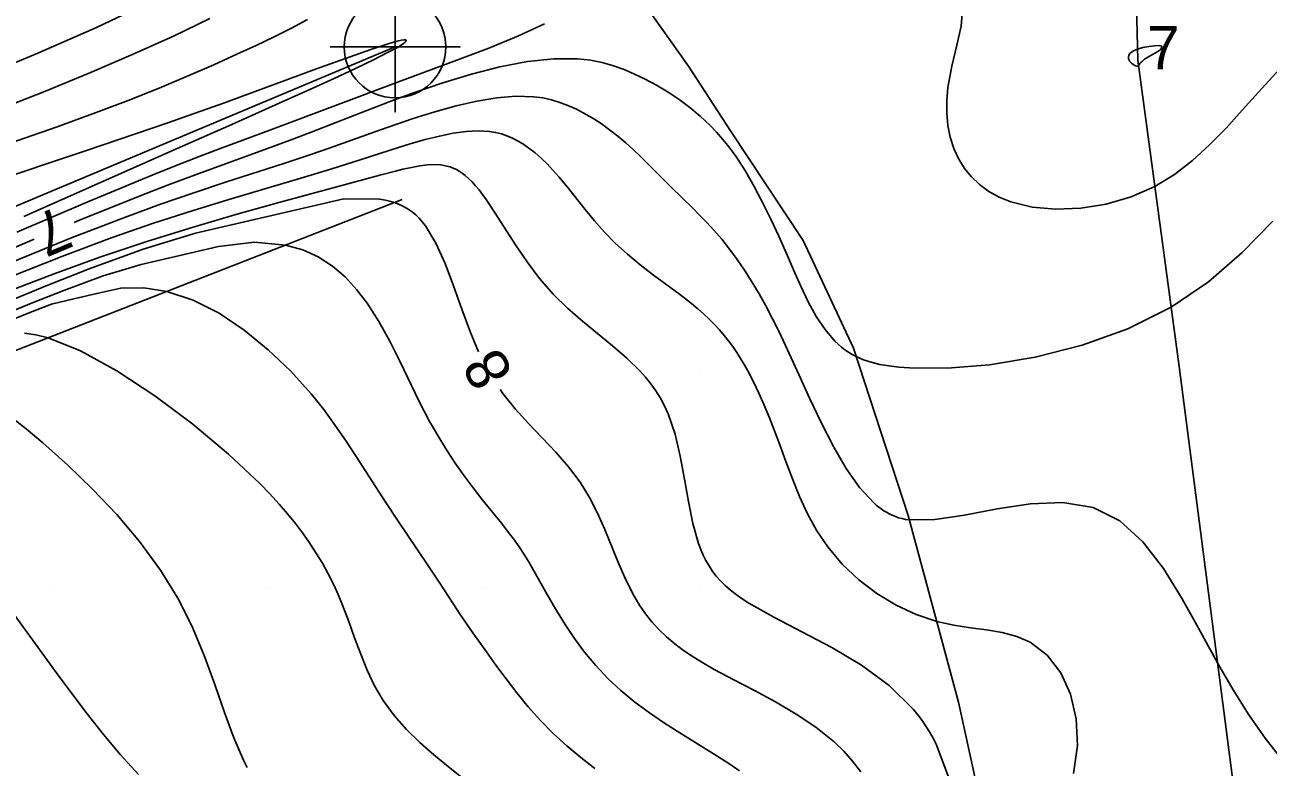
# Model space of a CAD drawing. Extents: x 2602990 to 2605851, y 618069 to 619180.
# Drawn here: x 2603528.9 to 2603586.2, y 618441.7 to 618475.9 of the extents above; entities that cross this region are included whole.
import ezdxf

# ---------------------------------------------------------------- set-up
doc = ezdxf.new("R2010")
doc.units = 0
for name, color, linetype in [('DTM Contours Major', 7, 'Continuous'), ('DTM Contours Minor', 7, 'Continuous'), ('DTM Contours Minor Text', 7, 'Continuous'), ('Exist DTM Crownline', 7, 'Continuous'), ('Exist DTM Drainline', 7, 'Continuous'), ('Exist DTM Drainline Cogo Point CELL', 7, 'Continuous'), ('Exist DTM QL2 LIDAR Elevation Point', 7, 'Continuous'), ('Exist Roads EOP', 7, 'Continuous'), ('PH Exist DTM Breakline', 7, 'Continuous')]:
    doc.layers.add(name, color=color, linetype=linetype)

# ---------------------------------------------------------------- blocks, each defined once
blk = doc.blocks.new('EXIST DTM DRAINLINE COGO POINT')
at = {"layer": 'Exist DTM Drainline Cogo Point CELL'}
blk.add_lwpolyline([(0, 0.06), (0, -0.06), (0, 0), (0.06, 0), (-0.06, 0)], dxfattribs=at)
blk.add_circle((0, 0), 0.0469, dxfattribs=at)

msp = doc.modelspace()

# ---------------------------------------------------------------- linework, layer by layer
at = {"layer": 'DTM Contours Major'}
msp.add_lwpolyline([(2603527.881, 618462.574), (2603529.264, 618463.143), (2603530.671, 618463.7), (2603532.494, 618464.373), (2603534.244, 618464.889), (2603537.802, 618465.716), (2603539.466, 618465.915), (2603540.899, 618465.79), (2603541.694, 618465.568), (2603542.411, 618465.241), (2603543.059, 618464.821), (2603543.645, 618464.317), (2603544.178, 618463.741), (2603544.665, 618463.102), (2603545.205, 618462.259), (2603545.703, 618461.363), (2603546.171, 618460.435), (2603547.071, 618458.576), (2603547.528, 618457.688), (2603547.918, 618456.999), (2603548.319, 618456.346), (2603548.727, 618455.73), (2603549.139, 618455.147), (2603549.55, 618454.596), (2603549.956, 618454.076), (2603550.857, 618452.959), (2603551.141, 618452.599), (2603551.413, 618452.237), (2603551.672, 618451.869), (2603551.906, 618451.51), (2603552.132, 618451.141), (2603552.353, 618450.763), (2603553.029, 618449.566), (2603553.396, 618448.936), (2603553.794, 618448.294), (2603554.226, 618447.649), (2603554.695, 618447.012), (2603555.206, 618446.391), (2603555.762, 618445.799), (2603556.368, 618445.239), (2603557.013, 618444.713), (2603557.688, 618444.216), (2603558.383, 618443.743), (2603559.088, 618443.289), (2603560.839, 618442.203), (2603561.349, 618441.875), (2603561.846, 618441.538)], dxfattribs=at)
at = {"layer": 'DTM Contours Minor'}
for points in [[(2603534.643, 618476.984), (2603532.184, 618475.823), (2603529.478, 618474.635), (2603526.637, 618473.455), (2603523.772, 618472.317), (2603520.998, 618471.257), (2603519.038, 618470.532), (2603517.184, 618469.859), (2603513.755, 618468.635), (2603512.164, 618468.062), (2603510.644, 618467.503), (2603509.142, 618466.931), (2603507.642, 618466.34), (2603506.079, 618465.708), (2603504.049, 618464.868), (2603501.876, 618463.953), (2603499.597, 618462.98), (2603497.254, 618461.967), (2603494.883, 618460.931), (2603492.524, 618459.89), (2603488.639, 618458.155), (2603480.854, 618454.655), (2603475.931, 618452.461), (2603473.397, 618451.337)], [(2603572.133, 618476.646), (2603572.057, 618475.889), (2603571.861, 618475.005), (2603571.63, 618474.043), (2603571.45, 618473.05), (2603571.399, 618472.457), (2603571.399, 618471.876), (2603571.452, 618471.309), (2603571.561, 618470.764), (2603571.727, 618470.243), (2603571.953, 618469.752), (2603572.219, 618469.326), (2603572.539, 618468.933), (2603572.912, 618468.578), (2603573.339, 618468.265), (2603573.82, 618467.998), (2603574.355, 618467.78), (2603575.342, 618467.537), (2603576.433, 618467.439), (2603577.585, 618467.485), (2603578.759, 618467.676), (2603579.911, 618468.01), (2603581.002, 618468.488), (2603581.902, 618469.036), (2603582.737, 618469.681), (2603583.525, 618470.404), (2603584.284, 618471.185), (2603585.031, 618472.006), (2603585.785, 618472.847), (2603586.751, 618473.894)], [(2603537.41, 618476.241), (2603535.733, 618475.427), (2603533.877, 618474.586), (2603531.872, 618473.728), (2603529.748, 618472.86), (2603527.533, 618471.992), (2603525.257, 618471.132), (2603522.755, 618470.218), (2603520.253, 618469.327), (2603515.407, 618467.624), (2603513.137, 618466.818), (2603511.022, 618466.046), (2603510.008, 618465.663), (2603509.031, 618465.287), (2603508.08, 618464.912), (2603507.141, 618464.535), (2603506.404, 618464.232)], [(2603509.993, 618464.22), (2603512.516, 618465.17), (2603515.744, 618466.295), (2603519.411, 618467.529), (2603523.249, 618468.809), (2603526.991, 618470.068), (2603530.369, 618471.243), (2603532.17, 618471.901), (2603533.761, 618472.509), (2603535.175, 618473.074), (2603536.441, 618473.604), (2603537.591, 618474.106), (2603538.656, 618474.587), (2603539.54, 618474.997), (2603540.379, 618475.399), (2603541.171, 618475.797), (2603541.913, 618476.194)], [(2603552.841, 618475.998), (2603551.648, 618475.434), (2603550.278, 618474.871), (2603548.804, 618474.311), (2603546.107, 618473.315), (2603540.296, 618471.141), (2603537.689, 618470.167), (2603536.758, 618469.812), (2603535.779, 618469.431), (2603534.743, 618469.017), (2603531.776, 618467.787), (2603528.512, 618466.385)], [(2603522.422, 618467.051), (2603531.717, 618470.147), (2603535.475, 618471.423), (2603536.431, 618471.758), (2603538.081, 618472.35), (2603542.28, 618473.896), (2603544.092, 618474.546), (2603544.833, 618474.803), (2603545.678, 618475.083), (2603546.049, 618475.193), (2603546.255, 618475.241), (2603546.378, 618475.258), (2603546.444, 618475.253), (2603546.464, 618475.243), (2603546.471, 618475.226), (2603546.463, 618475.201), (2603546.421, 618475.152), (2603546.342, 618475.089), (2603546.23, 618475.013), (2603546.028, 618474.892), (2603545.607, 618474.665), (2603544.954, 618474.336), (2603544.128, 618473.938), (2603543.144, 618473.477), (2603542.013, 618472.959), (2603540.751, 618472.39), (2603538.286, 618471.295), (2603535.902, 618470.244), (2603528.835, 618467.109)], [(2603581.298, 618474.888), (2603581.314, 618474.956), (2603581.197, 618474.986), (2603580.987, 618474.982), (2603580.725, 618474.951), (2603580.45, 618474.898), (2603580.202, 618474.829), (2603580.042, 618474.763), (2603579.925, 618474.692), (2603579.845, 618474.617), (2603579.799, 618474.54), (2603579.782, 618474.462), (2603579.789, 618474.387), (2603579.814, 618474.322), (2603579.851, 618474.26), (2603579.924, 618474.18), (2603580.004, 618474.116), (2603580.103, 618474.061), (2603580.181, 618474.035), (2603580.212, 618474.032), (2603580.236, 618474.036), (2603580.251, 618474.048), (2603580.275, 618474.121), (2603580.303, 618474.161), (2603580.354, 618474.209), (2603580.436, 618474.266), (2603580.523, 618474.358), (2603580.703, 618474.472), (2603581.128, 618474.714), (2603581.271, 618474.816), (2603581.298, 618474.888)], [(2603531.154, 618466.832), (2603531.393, 618466.932), (2603534.119, 618468.035), (2603535.451, 618468.549), (2603536.702, 618469.016), (2603540.075, 618470.24), (2603541.111, 618470.624), (2603542.08, 618470.996), (2603544.927, 618472.11), (2603545.881, 618472.473), (2603546.851, 618472.826), (2603548.157, 618473.27), (2603549.478, 618473.67), (2603550.788, 618474.005), (2603552.061, 618474.25), (2603553.27, 618474.383), (2603554.389, 618474.382), (2603554.966, 618474.316), (2603555.511, 618474.207), (2603556.029, 618474.06), (2603556.524, 618473.882), (2603557.001, 618473.678), (2603557.464, 618473.453), (2603558.015, 618473.157), (2603558.549, 618472.838), (2603559.063, 618472.496), (2603559.556, 618472.13), (2603560.026, 618471.74), (2603560.469, 618471.324), (2603560.78, 618470.999), (2603561.078, 618470.656), (2603561.289, 618470.394), (2603561.494, 618470.121), (2603561.696, 618469.835), (2603562.112, 618469.19), (2603562.516, 618468.494), (2603562.908, 618467.758), (2603563.287, 618466.99), (2603563.654, 618466.202), (2603564.008, 618465.402), (2603564.337, 618464.639), (2603564.666, 618463.89), (2603565.009, 618463.172), (2603565.378, 618462.499), (2603565.784, 618461.888), (2603566.241, 618461.355), (2603566.386, 618461.215), (2603566.538, 618461.083), (2603566.696, 618460.96), (2603566.862, 618460.846), (2603567.037, 618460.74), (2603567.22, 618460.644), (2603567.555, 618460.5), (2603567.92, 618460.381), (2603568.313, 618460.286), (2603568.737, 618460.212), (2603569.191, 618460.157), (2603569.676, 618460.12), (2603571.412, 618460.109), (2603573.376, 618460.269), (2603575.482, 618460.617), (2603577.639, 618461.166), (2603579.759, 618461.931), (2603581.753, 618462.928), (2603583.476, 618464.099), (2603585.028, 618465.438), (2603586.433, 618466.89)], [(2603528.325, 618465.013), (2603530.98, 618466.099), (2603533.512, 618467.081), (2603535.133, 618467.669), (2603536.672, 618468.199), (2603538.131, 618468.682), (2603540.827, 618469.557), (2603542.072, 618469.971), (2603542.906, 618470.26), (2603545.273, 618471.102), (2603546.034, 618471.367), (2603546.79, 618471.621), (2603547.783, 618471.932), (2603548.765, 618472.205), (2603549.724, 618472.426), (2603550.647, 618472.58), (2603551.523, 618472.653), (2603552.338, 618472.632), (2603552.763, 618472.575), (2603553.167, 618472.487), (2603553.554, 618472.371), (2603553.926, 618472.231), (2603554.286, 618472.07), (2603554.635, 618471.89), (2603555.05, 618471.649), (2603555.454, 618471.388), (2603555.846, 618471.109), (2603556.227, 618470.814), (2603556.595, 618470.505), (2603556.951, 618470.185), (2603557.247, 618469.904), (2603557.537, 618469.618), (2603558.683, 618468.454), (2603559.665, 618467.502), (2603559.998, 618467.173), (2603560.329, 618466.833), (2603560.658, 618466.477), (2603561.022, 618466.053), (2603561.38, 618465.604), (2603561.732, 618465.128), (2603562.076, 618464.626), (2603562.414, 618464.096), (2603562.745, 618463.537), (2603563.054, 618462.978), (2603563.359, 618462.393), (2603563.662, 618461.783), (2603563.965, 618461.15), (2603564.58, 618459.819), (2603565.089, 618458.703), (2603565.619, 618457.58), (2603566.174, 618456.493), (2603566.759, 618455.487), (2603567.379, 618454.606), (2603568.037, 618453.894), (2603568.149, 618453.796), (2603568.263, 618453.703), (2603568.379, 618453.617), (2603568.497, 618453.537), (2603568.617, 618453.463), (2603568.74, 618453.396), (2603568.882, 618453.327), (2603569.029, 618453.267), (2603569.181, 618453.215), (2603569.338, 618453.172), (2603569.502, 618453.137), (2603569.673, 618453.111), (2603570.849, 618453.123), (2603572.224, 618453.332), (2603573.72, 618453.617), (2603575.258, 618453.852), (2603576.76, 618453.916), (2603578.149, 618453.685), (2603579.376, 618453.062), (2603580.445, 618452.097), (2603581.395, 618450.874), (2603582.262, 618449.475), (2603583.084, 618447.985), (2603583.9, 618446.487), (2603584.604, 618445.275), (2603585.332, 618444.126), (2603586.084, 618443.051), (2603586.86, 618442.059)], [(2603528.212, 618464.328), (2603530.581, 618465.268), (2603532.909, 618466.137), (2603534.807, 618466.792), (2603536.641, 618467.384), (2603538.396, 618467.923), (2603541.61, 618468.877), (2603543.038, 618469.308), (2603544.347, 618469.723), (2603546.103, 618470.285), (2603546.646, 618470.452), (2603547.336, 618470.65), (2603547.997, 618470.817), (2603548.627, 618470.947), (2603549.225, 618471.031), (2603549.787, 618471.061), (2603550.313, 618471.031), (2603550.59, 618470.984), (2603550.856, 618470.917), (2603551.113, 618470.831), (2603551.362, 618470.725), (2603551.605, 618470.601), (2603551.842, 618470.459), (2603552.128, 618470.263), (2603552.408, 618470.043), (2603552.686, 618469.8), (2603552.961, 618469.534), (2603553.234, 618469.247), (2603553.507, 618468.939), (2603553.902, 618468.463), (2603554.719, 618467.434), (2603555.152, 618466.906), (2603555.61, 618466.384), (2603556.098, 618465.88), (2603556.668, 618465.361), (2603557.265, 618464.871), (2603557.875, 618464.405), (2603559.07, 618463.519), (2603559.625, 618463.086), (2603559.91, 618462.848), (2603560.181, 618462.609), (2603560.439, 618462.368), (2603560.684, 618462.122), (2603560.917, 618461.872), (2603561.137, 618461.615), (2603561.337, 618461.364), (2603561.529, 618461.106), (2603561.712, 618460.839), (2603561.888, 618460.564), (2603562.059, 618460.278), (2603562.225, 618459.981), (2603562.483, 618459.483), (2603562.735, 618458.957), (2603562.98, 618458.402), (2603563.221, 618457.821), (2603563.459, 618457.213), (2603563.696, 618456.58), (2603563.98, 618455.801), (2603564.279, 618455.001), (2603564.607, 618454.193), (2603564.979, 618453.392), (2603565.409, 618452.611), (2603565.913, 618451.863), (2603566.581, 618451.073), (2603567.341, 618450.355), (2603568.176, 618449.719), (2603569.066, 618449.178), (2603569.992, 618448.743), (2603570.936, 618448.427), (2603571.719, 618448.255), (2603572.49, 618448.137), (2603573.24, 618448.035), (2603573.957, 618447.915), (2603574.631, 618447.739), (2603575.251, 618447.472), (2603576.029, 618446.879), (2603576.655, 618446.065), (2603577.109, 618445.071), (2603577.372, 618443.938), (2603577.424, 618442.708), (2603577.245, 618441.422)], [(2603528.133, 618463.656), (2603530.224, 618464.461), (2603532.334, 618465.226), (2603534.504, 618465.952), (2603536.644, 618466.618), (2603538.709, 618467.222), (2603540.65, 618467.766), (2603545.247, 618469.015), (2603545.974, 618469.204), (2603546.306, 618469.284), (2603546.714, 618469.373), (2603547.092, 618469.44), (2603547.441, 618469.483), (2603547.764, 618469.498), (2603548.065, 618469.483), (2603548.346, 618469.433), (2603548.495, 618469.39), (2603548.639, 618469.336), (2603548.779, 618469.27), (2603548.916, 618469.192), (2603549.05, 618469.102), (2603549.183, 618469), (2603549.343, 618468.859), (2603549.503, 618468.701), (2603549.663, 618468.525), (2603549.824, 618468.331), (2603549.987, 618468.12), (2603550.152, 618467.891), (2603550.574, 618467.26), (2603551.51, 618465.797), (2603552.038, 618465.022), (2603552.615, 618464.253), (2603553.25, 618463.521), (2603553.905, 618462.879), (2603554.595, 618462.279), (2603555.986, 618461.142), (2603556.642, 618460.576), (2603557.241, 618459.991), (2603557.508, 618459.691), (2603557.755, 618459.381), (2603557.983, 618459.059), (2603558.191, 618458.724), (2603558.379, 618458.373), (2603558.546, 618458.005), (2603558.868, 618457.06), (2603559.11, 618456.045), (2603559.305, 618454.997), (2603559.487, 618453.954), (2603559.692, 618452.952), (2603559.953, 618452.029), (2603560.056, 618451.752), (2603560.169, 618451.487), (2603560.294, 618451.234), (2603560.433, 618450.991), (2603560.586, 618450.759), (2603560.755, 618450.536), (2603560.957, 618450.307), (2603561.178, 618450.086), (2603561.42, 618449.874), (2603561.682, 618449.668), (2603561.966, 618449.467), (2603562.27, 618449.268), (2603563.416, 618448.619), (2603564.717, 618447.951), (2603566.092, 618447.228), (2603567.463, 618446.413), (2603568.75, 618445.469), (2603569.873, 618444.36), (2603570.071, 618444.116), (2603570.259, 618443.863), (2603570.438, 618443.601), (2603570.607, 618443.331), (2603570.767, 618443.051), (2603570.917, 618442.762), (2603571.627, 618440.853)], [(2603528.106, 618463.193), (2603529.943, 618463.942), (2603531.846, 618464.686), (2603534.335, 618465.6), (2603536.751, 618466.335), (2603543.591, 618467.927), (2603545.236, 618467.906), (2603545.507, 618467.86), (2603545.757, 618467.8), (2603545.979, 618467.73), (2603546.182, 618467.65), (2603546.369, 618467.558), (2603546.559, 618467.446), (2603546.736, 618467.32), (2603546.903, 618467.18), (2603547.06, 618467.027), (2603547.209, 618466.861), (2603547.35, 618466.681), (2603547.84, 618465.882), (2603548.265, 618464.943), (2603548.652, 618463.911), (2603549.029, 618462.832), (2603549.424, 618461.753), (2603549.804, 618460.859)], [(2603528.448, 618465.691), (2603529.312, 618466.055)], [(2603528.168, 618462.292), (2603529.026, 618462.646), (2603530.102, 618463.056), (2603531.132, 618463.301), (2603532.203, 618463.547), (2603533.3, 618463.805), (2603534.362, 618463.811), (2603535.425, 618463.652), (2603536.638, 618463.251), (2603537.836, 618462.643), (2603538.999, 618461.867), (2603540.106, 618460.961), (2603541.14, 618459.967), (2603542.079, 618458.921), (2603542.659, 618458.197), (2603543.195, 618457.472), (2603543.693, 618456.751), (2603544.163, 618456.037), (2603545.049, 618454.651), (2603545.562, 618453.864), (2603546.064, 618453.106), (2603547.468, 618451.023), (2603548.076, 618450.108), (2603548.962, 618448.756), (2603549.543, 618447.908), (2603550.165, 618447.025), (2603550.603, 618446.415), (2603551.07, 618445.783), (2603551.566, 618445.14), (2603552.094, 618444.497), (2603552.654, 618443.867), (2603553.249, 618443.259), (2603553.87, 618442.69), (2603554.515, 618442.153), (2603555.173, 618441.644)], [(2603528.866, 618461.724), (2603529.389, 618461.654), (2603529.951, 618461.515), (2603531.44, 618460.916), (2603533.113, 618459.994), (2603534.875, 618458.835), (2603536.627, 618457.524), (2603538.275, 618456.146), (2603539.721, 618454.787), (2603540.182, 618454.31), (2603540.607, 618453.845), (2603540.996, 618453.392), (2603541.353, 618452.95), (2603541.68, 618452.518), (2603541.98, 618452.095), (2603542.305, 618451.6), (2603542.598, 618451.113), (2603542.863, 618450.631), (2603543.105, 618450.148), (2603543.327, 618449.664), (2603543.532, 618449.174), (2603543.816, 618448.429), (2603544.088, 618447.675), (2603544.367, 618446.922), (2603544.668, 618446.182), (2603545.009, 618445.463), (2603545.406, 618444.778), (2603545.907, 618444.09), (2603546.475, 618443.447), (2603547.091, 618442.844), (2603547.738, 618442.274), (2603548.398, 618441.732), (2603550.263, 618440.254)], [(2603550.795, 618459.126), (2603550.922, 618458.949), (2603551.497, 618458.233), (2603552.113, 618457.553), (2603553.366, 618456.23), (2603553.954, 618455.557), (2603554.485, 618454.854), (2603554.918, 618454.149), (2603555.294, 618453.416), (2603555.627, 618452.67), (2603556.231, 618451.192), (2603556.534, 618450.487), (2603556.751, 618450.033), (2603556.982, 618449.597), (2603557.23, 618449.181), (2603557.499, 618448.785), (2603557.792, 618448.409), (2603558.113, 618448.053), (2603558.466, 618447.715), (2603558.849, 618447.395), (2603559.262, 618447.089), (2603559.705, 618446.793), (2603560.176, 618446.504), (2603560.675, 618446.219), (2603561.578, 618445.735), (2603562.529, 618445.239), (2603563.497, 618444.718), (2603564.453, 618444.158), (2603565.366, 618443.546), (2603566.204, 618442.87), (2603566.648, 618442.441), (2603567.056, 618441.981), (2603567.429, 618441.488)], [(2603528.165, 618457.914), (2603528.941, 618457.32), (2603529.712, 618456.666), (2603530.853, 618455.641), (2603531.998, 618454.536), (2603533.114, 618453.357), (2603534.17, 618452.11), (2603535.134, 618450.8), (2603535.974, 618449.432), (2603536.628, 618448.114), (2603537.178, 618446.784), (2603537.655, 618445.477), (2603538.091, 618444.226), (2603538.516, 618443.066), (2603538.963, 618442.031), (2603539.133, 618441.697)], [(2603528.095, 618449.147), (2603530.372, 618446.016), (2603531.042, 618445.105), (2603531.75, 618444.166), (2603532.498, 618443.217), (2603533.288, 618442.277), (2603534.121, 618441.362)]]:
    msp.add_lwpolyline(points, dxfattribs=at)
at = {"layer": 'Exist DTM Crownline'}
msp.add_spline([(2603233.488, 618380.754), (2603285.185, 618400.095), (2603335.457, 618418.629), (2603390.812, 618439.069), (2603440.087, 618457.325), (2603493.996, 618477.231), (2603542.655, 618495.301), (2603600.808, 618516.867), (2603653.659, 618536.362), (2603706.222, 618555.742), (2603764.811, 618577.593), (2603823.52, 618599.847), (2603878.564, 618620.56), (2603937.951, 618643.078), (2603997.369, 618665.789), (2604036.209, 618680.665), (2604055.311, 618688.017)], degree=3, dxfattribs=at)
at = {"layer": 'Exist DTM Drainline'}
msp.add_lwpolyline([(2603204.098, 618342.063), (2603247.886, 618359.31), (2603300.002, 618379.256), (2603348.063, 618397.511), (2603388.725, 618412.554), (2603432.793, 618429.056), (2603474.09, 618444.074), (2603510.151, 618459.891), (2603545.952, 618474.924)], dxfattribs=at)
at = {"layer": 'Exist DTM QL2 LIDAR Elevation Point'}
for p, q in [((2603550, 618460), (2603550, 618460)), ((2603560, 618460), (2603560, 618460)), ((2603530, 618450), (2603530, 618450)), ((2603540, 618450), (2603540, 618450)), ((2603550, 618450), (2603550, 618450)), ((2603560, 618450), (2603560, 618450))]:
    msp.add_line(p, q, dxfattribs=at)
at = {"layer": 'Exist Roads EOP'}
for points in [[(2603230.17, 618389.98), (2603282.929, 618409.597), (2603332.773, 618427.868), (2603388.167, 618448.413), (2603437.203, 618466.721), (2603490.778, 618486.527), (2603539.039, 618504.558), (2603597.451, 618526.156), (2603651.053, 618545.972), (2603705.208, 618566.084), (2603762.02, 618587.183), (2603820.334, 618609.162), (2603876.341, 618629.99), (2603934.909, 618652.28), (2603996.409, 618675.568), (2604033.216, 618689.957), (2604052.01, 618697.199)], [(2604034.633, 618668.486), (2603984.89, 618650.123), (2603936.767, 618631.654), (2603888.195, 618613.335), (2603837.766, 618594.258), (2603782.918, 618573.705), (2603731.939, 618554.39), (2603671.126, 618532.171), (2603621.822, 618514.106), (2603561.545, 618491.877), (2603506.421, 618471.293), (2603452.163, 618451.33), (2603398.364, 618431.316), (2603341.431, 618410.355), (2603281.65, 618388.199), (2603223.033, 618366.475), (2603185.717, 618352.612)]]:
    msp.add_spline(points, degree=3, dxfattribs=at)
at = {"layer": 'PH Exist DTM Breakline'}
for points in [[(2603647.558, 618277.902), (2603645.633, 618288.54), (2603638.855, 618288.463), (2603629.219, 618289.775), (2603621.202, 618292.909), (2603616.633, 618295.645), (2603613.321, 618298.45), (2603608.43, 618305.501), (2603600.992, 618339.419), (2603588.463, 618407.61), (2603586.623, 618420.381), (2603585.061, 618437.528), (2603582.124, 618460.182), (2603580.215, 618474.314), (2603580.013, 618482.559), (2603580.244, 618487.474), (2603581.025, 618491.32), (2603582.629, 618495.318), (2603584.709, 618498.425), (2603586.093, 618500.264)], [(2603591.918, 618336.898), (2603579.486, 618408.434), (2603575.758, 618427.288), (2603571.938, 618444.707), (2603569.617, 618453.322), (2603567.091, 618461.039), (2603564.775, 618465.996), (2603561.419, 618471.05), (2603559.484, 618474.04), (2603557.334, 618477.063), (2603555.049, 618479.404), (2603552.627, 618481.097), (2603550.282, 618482.361), (2603547.577, 618483.765), (2603544.124, 618484.658), (2603543.736, 618484.749)], [(2603546.278, 618467.89), (2603526.855, 618460.306), (2603507.213, 618451.651), (2603485.725, 618442.619), (2603466.383, 618433.876), (2603454.696, 618429.386), (2603442.234, 618424.385), (2603428.822, 618418.102), (2603416.965, 618413.956), (2603393.207, 618405.535), (2603378.639, 618399.772), (2603357.505, 618392.883), (2603332.502, 618384.211), (2603305.954, 618375.46), (2603282.242, 618367.811), (2603247.909, 618354.209), (2603229.683, 618345.761), (2603219.668, 618341.177), (2603212.41, 618339.282), (2603206.143, 618338.068)]]:
    msp.add_lwpolyline(points, dxfattribs=at)

# ---------------------------------------------------------------- block references
at = {"layer": 'Exist DTM Drainline Cogo Point CELL', "xscale": 50, "yscale": 50}
msp.add_blockref('EXIST DTM DRAINLINE COGO POINT', (2603545.952, 618474.924), dxfattribs=at)
msp.add_blockref('EXIST DTM DRAINLINE COGO POINT', (2603545.952, 618474.924), dxfattribs=at)

# ---------------------------------------------------------------- texts
at = {"layer": 'DTM Contours Minor Text'}
msp.add_text('7', height=2, dxfattribs=at).set_placement((2603580.644, 618473.888))
for s, rotation, p in [('7', 202.85543, (2603530.447, 618467.619)), ('8', 119.75244, (2603551.45, 618459.897))]:
    msp.add_text(s, height=2, rotation=rotation, dxfattribs=at).set_placement(p)

doc.saveas('drawing.dxf')
